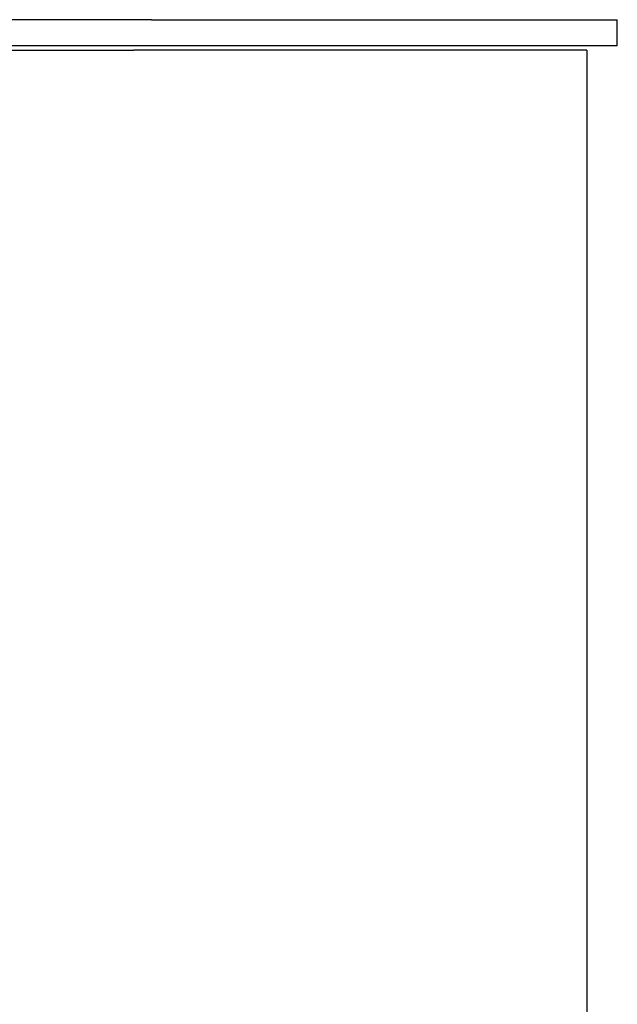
# Model space of a CAD drawing. Extents: x 1107 to 4046, y 937 to 3355.
# Tile 330 of 656: x 1518 to 1587, y 2651 to 2764. Entities that reach past the tile are written whole.
import ezdxf

# ---------------------------------------------------------------- set-up
doc = ezdxf.new("R2010")
doc.units = 0
doc.layers.add('KF_VIDA_L___C_RIGHT', color=7, linetype='CONTINUOUS')

# ---------------------------------------------------------------- blocks, each defined once
blk = doc.blocks.new('KF_VIDA_L___C_RIGHT')
at = {"layer": 'KF_VIDA_L___C_RIGHT'}
for p, q in [((-53.5, 1075), (-311.5, 1075)), ((-53.5, 1075), (0, 1075)), ((0, 1072), (0, 1075)), ((-53.5, 1072), (-311.5, 1072)), ((-134.5, 1071.5), (-55.5, 1071.5)), ((-3.5, 1071.5), (-55.5, 1071.5)), ((0, 1072), (-53.5, 1072)), ((-3.5, 1071.5), (-3.5, 3.5))]:
    blk.add_line(p, q, dxfattribs=at)

msp = doc.modelspace()

# ---------------------------------------------------------------- block references
at = {"layer": 'KF_VIDA_L___C_RIGHT'}
msp.add_blockref('KF_VIDA_L___C_RIGHT', (1586.71, 1689.21), dxfattribs=at)

doc.saveas('drawing.dxf')
